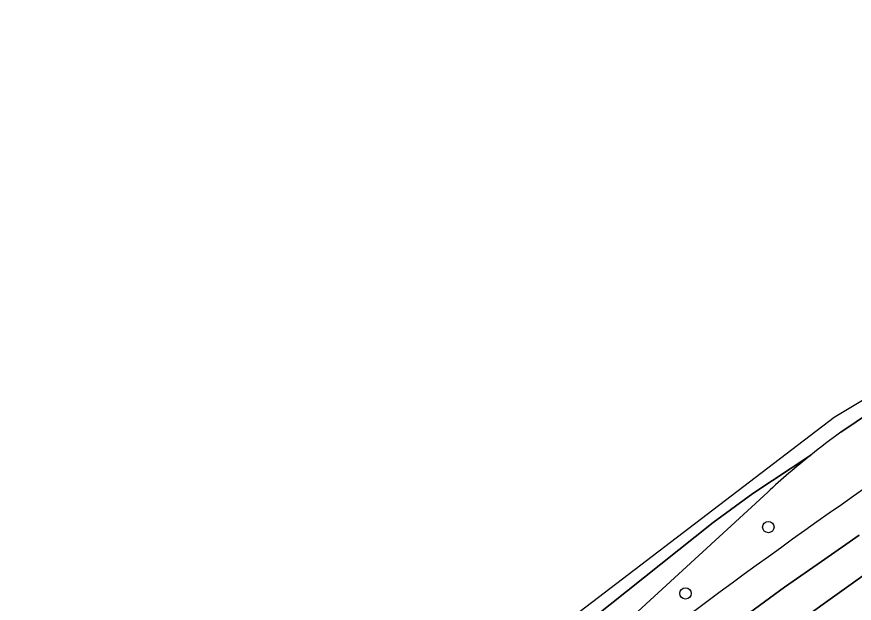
# Model space of a CAD drawing. Extents: x 157793 to 159380, y 380877 to 382313.
# Drawn here: x 159207.5 to 159279.6, y 382255.4 to 382306 of the extents above; entities that cross this region are included whole.
import ezdxf

# ---------------------------------------------------------------- set-up
doc = ezdxf.new("R2010")
doc.units = 0
for name, color, linetype in [('IMGEO_Berm_groen', 7, 'Continuous'), ('IMGEO_Boom', 7, 'Continuous'), ('IMGEO_Rijbaan_regionaal_gesloten', 7, 'Continuous')]:
    doc.layers.add(name, color=color, linetype=linetype)

msp = doc.modelspace()

# ---------------------------------------------------------------- linework, layer by layer
at = {"layer": 'IMGEO_Berm_groen'}
for points in [[(159304.22, 382286.885), (159294.138, 382280.656), (159293.753, 382280.418), (159287.526, 382276.305), (159278.456, 382270.167)], [(159272.168, 382265.01), (159258.898, 382252.81), (159253.52, 382248.32), (159210.119, 382213.093)], [(159288.572, 382263.55), (159283.491, 382260.03), (159269.885, 382250.306), (159266.086, 382247.449)]]:
    msp.add_lwpolyline(points, dxfattribs=at)
for centre, radius, start, end in [((159318.025, 382215.548), 67.446, 125.92184, 128.66319), ((159318.943, 382214.416), 68.903, 128.67123, 132.75417), ((159662.795, 381719.157), 666.674, 124.75662, 128.295043)]:
    msp.add_arc(centre, radius, start, end, dxfattribs=at)
at = {"layer": 'IMGEO_Boom'}
for centre in [(159272.224, 382262.009), (159265.088, 382256.291)]:
    msp.add_circle(centre, 0.489, dxfattribs=at)
at = {"layer": 'IMGEO_Rijbaan_regionaal_gesloten'}
for points in [[(159316.315, 382294.009), (159330.883, 382302.026), (159336.068, 382304.942), (159335.477, 382305.966), (159277.89, 382271.43), (159220.046, 382227.244), (159207.494, 382215.943)], [(159278.456, 382270.167), (159287.526, 382276.305), (159293.753, 382280.418), (159294.138, 382280.656), (159304.22, 382286.885)], [(159207.494, 382215.943), (159208.18, 382215.198), (159208.181, 382215.197), (159267.484, 382262.412), (159270.9, 382264.905), (159275.889, 382268.212)], [(159275.889, 382268.212), (159270.9, 382264.905), (159267.484, 382262.412), (159208.181, 382215.197), (159210.119, 382213.093), (159253.52, 382248.32), (159258.898, 382252.81), (159272.168, 382265.01)], [(159266.086, 382247.449), (159269.885, 382250.306), (159283.491, 382260.03), (159288.572, 382263.55)], [(159249.65, 382242.383), (159243.493, 382237.432), (159211.852, 382211.192), (159213.699, 382208.963), (159214.879, 382209.914), (159217.968, 382212.485), (159221.052, 382215.022), (159224.065, 382217.5), (159227.227, 382220.101), (159230.386, 382222.665), (159233.485, 382225.261), (159236.584, 382227.858), (159239.476, 382230.176), (159248.778, 382237.812), (159251.844, 382240.223), (159254.967, 382242.68), (159258.164, 382245.196), (159261.34, 382247.622), (159264.464, 382250.009), (159267.589, 382252.396), (159273.614, 382256.831), (159276.793, 382259.043), (159280.043, 382261.303)], [(159280.043, 382261.303), (159276.793, 382259.043), (159273.614, 382256.831), (159267.589, 382252.396), (159264.464, 382250.009), (159261.34, 382247.622), (159258.164, 382245.196), (159254.967, 382242.68), (159251.844, 382240.223), (159248.778, 382237.812), (159239.476, 382230.176), (159236.584, 382227.858), (159233.485, 382225.261), (159230.386, 382222.665), (159227.227, 382220.101), (159224.065, 382217.5), (159221.052, 382215.022), (159217.968, 382212.485), (159214.879, 382209.914), (159213.699, 382208.963), (159215.672, 382206.584), (159244.258, 382230.278)]]:
    msp.add_lwpolyline(points, dxfattribs=at)
for centre, radius, start, end in [((159318.025, 382215.548), 67.446, 125.92184, 128.66319), ((159318.943, 382214.416), 68.903, 128.67123, 132.75417), ((159662.795, 381719.157), 666.674, 124.75662, 128.295043)]:
    msp.add_arc(centre, radius, start, end, dxfattribs=at)

doc.saveas('drawing.dxf')
